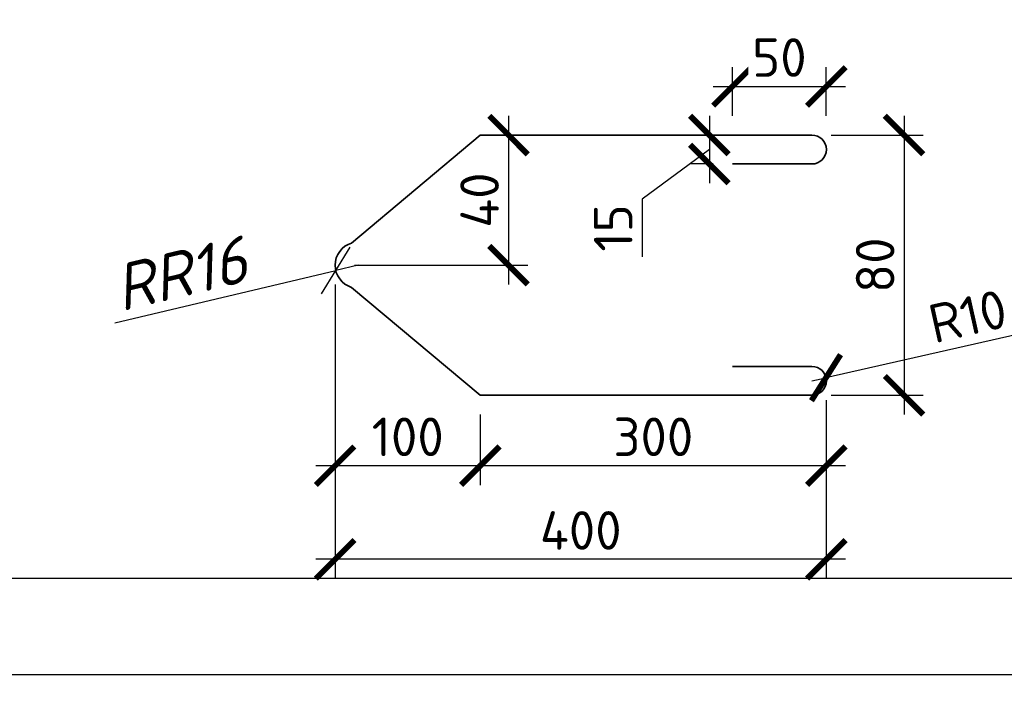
# Model space of a CAD drawing. Header units: millimetres. Extents: x 363306 to 7757304, y 1022887 to 1207196.
# Tile 354 of 656: x 1523341 to 1528452, y 1058919 to 1062377. Entities that reach past the tile are written whole.
import ezdxf

# ---------------------------------------------------------------- set-up
doc = ezdxf.new("R2010")
doc.units = ezdxf.units.MM
doc.layers.add('HATCH', color=8, linetype='Continuous')
doc.layers.add('O3SAD', color=1, linetype='Continuous')
doc.styles.add('iso', font='isocpeur.TTF')
doc.styles.add('ISOCPEUR', font='isocpeur.TTF')
doc.styles.get("Standard").update_dxf_attribs({"font": 'isocpeui.ttf'})
doc.styles.add('WMF-Times New Roman0', font='times.ttf')
doc.dimstyles.new('Копия ISO-25', dxfattribs={"dimtxt": 200, "dimasz": 200, "dimexe": 100, "dimexo": 100, "dimgap": 50, "dimtad": 1, "dimtxsty": 'ISOCPEUR', "dimblk": 'ARCHTICK', "dimcen": 2.5, "dimdle": 100, "dimadec": 0, "dimazin": 0, "dimtfac": 1, "dimtmove": 1, "dimatfit": 3, "dimldrblk": 'ARCHTICK', "dimfxl": 0, "dimarcsym": 0})
doc.dimstyles.new('Санжар', dxfattribs={"dimtxt": 240, "dimasz": 200, "dimexe": 200, "dimexo": 200, "dimgap": 50, "dimtad": 1, "dimdec": 0, "dimtxsty": 'Standard', "dimblk": 'OBLIQUE', "dimcen": 2.5, "dimdle": 200, "dimclrd": 152, "dimclre": 152, "dimclrt": 152, "dimadec": 0, "dimazin": 0, "dimtfac": 1, "dimtdec": 0, "dimtmove": 0, "dimatfit": 3, "dimldrblk": 'OBLIQUE', "dimfxl": 0, "dimlwd": 0, "dimlwe": 0, "dimarcsym": 0})

# ---------------------------------------------------------------- blocks, each defined once
blk = doc.blocks.new('ШТ')
at = {"insert": (193141.3, 709234.2, 0), "char_height": 240, "width": 5957.741, "attachment_point": 1, "style": 'WMF-Times New Roman0'}
blk.add_mtext('\\pi563.17678,t3443.17678;{\\fTimes New Roman|b1|i0|c204|p18;\\C1;"PARVIZ  PROEKT  SERVIS"\\P\\pi2460.72013,tz;\\C0;MCHJ\\P\\pi1851.00915;Samarqand sh.\\C256; }', dxfattribs=at)
blk = doc.blocks.new('_ArchTick')
at = {"color": 0, "linetype": 'ByBlock', "const_width": 0.15}
blk.add_lwpolyline([(-0.5, -0.5), (0.5, 0.5)], dxfattribs=at)
blk = doc.blocks.new('*D1303')
at = {"color": 0, "lineweight": -2, "transparency": 16777216}
for p, q in [((1527041, 1061878.9), (1527041, 1062131)), ((1527528.5, 1061878.9), (1527528.5, 1062131)), ((1526941, 1062031), (1527628.5, 1062031))]:
    blk.add_line(p, q, dxfattribs=at)
at = {"layer": 'Defpoints', "color": 0, "lineweight": 25, "transparency": 16777216}
for p in [(1527528.5, 1062031), (1527041, 1061778.9), (1527528.5, 1061778.9)]:
    blk.add_point(p, dxfattribs=at)
at = {"color": 0, "lineweight": -2, "transparency": 16777216, "xscale": 200, "yscale": 200, "zscale": 200, "rotation": 180}
blk.add_blockref('_ArchTick', (1527041, 1062031), dxfattribs=at)
at = {"color": 0, "lineweight": -2, "transparency": 16777216, "xscale": 200, "yscale": 200, "zscale": 200}
blk.add_blockref('_ArchTick', (1527528.5, 1062031), dxfattribs=at)
at = {"color": 0, "lineweight": 15, "transparency": 16777216, "insert": (1527284.8, 1062181), "char_height": 200, "attachment_point": 5, "style": 'ISOCPEUR', "bg_fill": 3, "box_fill_scale": 1.1, "bg_fill_color": 256, "bg_fill_true_color": 13158600, "bg_fill_transparency": 0}
blk.add_mtext('50', dxfattribs=at)
blk = doc.blocks.new('*D1304')
at = {"color": 0, "lineweight": -2, "transparency": 16777216}
for p, q in [((1525878.5, 1061878.9), (1525878.5, 1061003.9)), ((1525832.2, 1061778.9), (1525978.5, 1061778.9)), ((1525078.5, 1061103.9), (1525978.5, 1061103.9))]:
    blk.add_line(p, q, dxfattribs=at)
at = {"layer": 'Defpoints', "color": 0, "lineweight": 25, "transparency": 16777216}
for p in [(1525732.2, 1061778.9), (1524978.5, 1061103.9), (1525878.5, 1061103.9)]:
    blk.add_point(p, dxfattribs=at)
at = {"color": 0, "lineweight": -2, "transparency": 16777216, "xscale": 200, "yscale": 200, "zscale": 200}
for p, rotation in [((1525878.5, 1061778.9), 90), ((1525878.5, 1061103.9), 270)]:
    blk.add_blockref('_ArchTick', p, dxfattribs=dict(at, rotation=rotation))
at = {"color": 0, "lineweight": 15, "transparency": 16777216, "insert": (1525728.5, 1061441.4), "char_height": 200, "attachment_point": 5, "rotation": 90, "style": 'ISOCPEUR', "bg_fill": 3, "box_fill_scale": 1.1, "bg_fill_color": 256, "bg_fill_true_color": 13158600, "bg_fill_transparency": 0}
blk.add_mtext('40\\P', dxfattribs=at)
blk = doc.blocks.new('*D1358')
at = {"color": 0, "lineweight": -2, "transparency": 16777216}
for p, q in [((1527932, 1061878.9), (1527932, 1060328.9)), ((1527553.5, 1061778.9), (1528032, 1061778.9)), ((1527553.5, 1060428.9), (1528032, 1060428.9))]:
    blk.add_line(p, q, dxfattribs=at)
at = {"layer": 'Defpoints', "color": 0, "lineweight": 25, "transparency": 16777216}
for p in [(1527453.5, 1061778.9), (1527453.5, 1060428.9), (1527932, 1060428.9)]:
    blk.add_point(p, dxfattribs=at)
at = {"color": 0, "lineweight": -2, "transparency": 16777216, "xscale": 200, "yscale": 200, "zscale": 200}
for p, rotation in [((1527932, 1061778.9), 90), ((1527932, 1060428.9), 270)]:
    blk.add_blockref('_ArchTick', p, dxfattribs=dict(at, rotation=rotation))
at = {"color": 0, "lineweight": 15, "transparency": 16777216, "insert": (1527782, 1061103.9), "char_height": 200, "attachment_point": 5, "rotation": 90, "style": 'ISOCPEUR', "bg_fill": 3, "box_fill_scale": 1.1, "bg_fill_color": 256, "bg_fill_true_color": 13158600, "bg_fill_transparency": 0}
blk.add_mtext('80\\P', dxfattribs=at)
blk = doc.blocks.new('*D1305')
at = {"color": 0, "lineweight": -2, "transparency": 16777216}
for p, q in [((1526921.3, 1061878.9), (1526921.3, 1061528.9)), ((1526941, 1061778.9), (1526821.3, 1061778.9)), ((1526921.3, 1061703.9), (1526572.1, 1061447.2)), ((1526941, 1061628.9), (1526821.3, 1061628.9)), ((1526572.1, 1061447.2), (1526572.1, 1061147.2))]:
    blk.add_line(p, q, dxfattribs=at)
at = {"layer": 'Defpoints', "color": 0, "lineweight": 25, "transparency": 16777216}
for p in [(1527041, 1061778.9), (1526921.3, 1061628.9), (1527041, 1061628.9)]:
    blk.add_point(p, dxfattribs=at)
at = {"color": 0, "lineweight": -2, "transparency": 16777216, "xscale": 200, "yscale": 200, "zscale": 200}
for p, rotation in [((1526921.3, 1061778.9), 90), ((1526921.3, 1061628.9), 270)]:
    blk.add_blockref('_ArchTick', p, dxfattribs=dict(at, rotation=rotation))
at = {"color": 0, "lineweight": 15, "transparency": 16777216, "insert": (1526422.1, 1061297.2), "char_height": 200, "attachment_point": 5, "rotation": 90, "style": 'ISOCPEUR', "bg_fill": 3, "box_fill_scale": 1.1, "bg_fill_color": 256, "bg_fill_true_color": 13158600, "bg_fill_transparency": 0}
blk.add_mtext('15', dxfattribs=at)
blk = doc.blocks.new('*D1306')
at = {"color": 0, "lineweight": -2, "transparency": 16777216}
for p in [(1528519.9, 1060743.5), (1527453.5, 1060503.9)]:
    blk.add_line(p, (1527526.7, 1060520.4), dxfattribs=at)
at = {"layer": 'Defpoints', "color": 0, "lineweight": 25, "transparency": 16777216}
for p in [(1527526.7, 1060520.4), (1527453.5, 1060503.9)]:
    blk.add_point(p, dxfattribs=at)
at = {"color": 0, "lineweight": -2, "transparency": 16777216, "xscale": 200, "yscale": 200, "zscale": 200, "rotation": 192.6609336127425}
blk.add_blockref('_ArchTick', (1527526.7, 1060520.4), dxfattribs=at)
at = {"color": 0, "lineweight": 15, "transparency": 16777216, "insert": (1528262.6, 1060839.4), "char_height": 200, "attachment_point": 5, "rotation": 12.6609, "style": 'ISOCPEUR', "bg_fill": 3, "box_fill_scale": 1.1, "bg_fill_color": 256, "bg_fill_true_color": 13158600, "bg_fill_transparency": 0}
blk.add_mtext('R10', dxfattribs=at)
blk = doc.blocks.new('*D1307')
at = {"color": 0, "lineweight": -2, "transparency": 16777216}
for p, q in [((1527528.5, 1060403.9), (1527528.5, 1059963.6)), ((1525732.2, 1060328.9), (1525732.2, 1059963.6)), ((1527628.5, 1060063.6), (1525632.2, 1060063.6))]:
    blk.add_line(p, q, dxfattribs=at)
at = {"layer": 'Defpoints', "color": 0, "lineweight": 25, "transparency": 16777216}
for p in [(1527528.5, 1060503.9), (1525732.2, 1060428.9), (1525732.2, 1060063.6)]:
    blk.add_point(p, dxfattribs=at)
at = {"color": 0, "lineweight": -2, "transparency": 16777216, "xscale": 200, "yscale": 200, "zscale": 200, "rotation": 180}
blk.add_blockref('_ArchTick', (1525732.2, 1060063.6), dxfattribs=at)
at = {"color": 0, "lineweight": -2, "transparency": 16777216, "xscale": 200, "yscale": 200, "zscale": 200}
blk.add_blockref('_ArchTick', (1527528.5, 1060063.6), dxfattribs=at)
at = {"color": 0, "lineweight": 15, "transparency": 16777216, "insert": (1526630.4, 1060213.6), "char_height": 200, "attachment_point": 5, "style": 'ISOCPEUR', "bg_fill": 3, "box_fill_scale": 1.1, "bg_fill_color": 256, "bg_fill_true_color": 13158600, "bg_fill_transparency": 0}
blk.add_mtext('300', dxfattribs=at)
blk = doc.blocks.new('*D1308')
at = {"color": 0, "lineweight": -2, "transparency": 16777216}
for p, q in [((1524978.5, 1061003.9), (1524978.5, 1059963.6)), ((1525732.2, 1060328.9), (1525732.2, 1059963.6)), ((1525832.2, 1060063.6), (1524878.5, 1060063.6))]:
    blk.add_line(p, q, dxfattribs=at)
at = {"layer": 'Defpoints', "color": 0, "lineweight": 25, "transparency": 16777216}
for p in [(1524978.5, 1061103.9), (1525732.2, 1060428.9), (1524978.5, 1060063.6)]:
    blk.add_point(p, dxfattribs=at)
at = {"color": 0, "lineweight": -2, "transparency": 16777216, "xscale": 200, "yscale": 200, "zscale": 200, "rotation": 180}
blk.add_blockref('_ArchTick', (1524978.5, 1060063.6), dxfattribs=at)
at = {"color": 0, "lineweight": -2, "transparency": 16777216, "xscale": 200, "yscale": 200, "zscale": 200}
blk.add_blockref('_ArchTick', (1525732.2, 1060063.6), dxfattribs=at)
at = {"color": 0, "lineweight": 15, "transparency": 16777216, "insert": (1525355.4, 1060213.6), "char_height": 200, "attachment_point": 5, "style": 'ISOCPEUR', "bg_fill": 3, "box_fill_scale": 1.1, "bg_fill_color": 256, "bg_fill_true_color": 13158600, "bg_fill_transparency": 0}
blk.add_mtext('100', dxfattribs=at)
blk = doc.blocks.new('*D1309')
at = {"color": 0, "lineweight": -2, "transparency": 16777216}
for p, q in [((1524978.5, 1060403.9), (1524978.5, 1059478.1)), ((1527528.5, 1060403.9), (1527528.5, 1059478.1)), ((1527628.5, 1059578.1), (1524878.5, 1059578.1))]:
    blk.add_line(p, q, dxfattribs=at)
at = {"layer": 'Defpoints', "color": 0, "lineweight": 25, "transparency": 16777216}
for p in [(1524978.5, 1060503.9), (1527528.5, 1060503.9), (1524978.5, 1059578.1)]:
    blk.add_point(p, dxfattribs=at)
at = {"color": 0, "lineweight": -2, "transparency": 16777216, "xscale": 200, "yscale": 200, "zscale": 200, "rotation": 180}
blk.add_blockref('_ArchTick', (1524978.5, 1059578.1), dxfattribs=at)
at = {"color": 0, "lineweight": -2, "transparency": 16777216, "xscale": 200, "yscale": 200, "zscale": 200}
blk.add_blockref('_ArchTick', (1527528.5, 1059578.1), dxfattribs=at)
at = {"color": 0, "lineweight": 15, "transparency": 16777216, "insert": (1526253.5, 1059728.1), "char_height": 200, "attachment_point": 5, "style": 'ISOCPEUR', "bg_fill": 3, "box_fill_scale": 1.1, "bg_fill_color": 256, "bg_fill_true_color": 13158600, "bg_fill_transparency": 0}
blk.add_mtext('400', dxfattribs=at)
blk = doc.blocks.new('_Oblique')
at = {"color": 0, "linetype": 'ByBlock', "lineweight": -2}
blk.add_line((-0.5, -0.5), (0.5, 0.5), dxfattribs=at)
blk = doc.blocks.new('*D1359')
at = {"transparency": 16777216}
for p in [(1523835.5, 1060804.8), (1525098.5, 1061103.9)]:
    blk.add_line(p, (1524981.8, 1061076.3), dxfattribs=at)
at = {"layer": 'Defpoints', "color": 0, "lineweight": 25, "transparency": 16777216}
for p in [(1524981.8, 1061076.3), (1525098.5, 1061103.9)]:
    blk.add_point(p, dxfattribs=at)
at = {"transparency": 16777216, "xscale": 200, "yscale": 200, "zscale": 200, "rotation": 13.32554802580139}
blk.add_blockref('_Oblique', (1524981.8, 1061076.3), dxfattribs=at)
at = {"lineweight": 30, "transparency": 16777216, "insert": (1524174.8, 1061059.8), "char_height": 240, "attachment_point": 5, "rotation": 13.3255, "bg_fill": 3, "box_fill_scale": 1.1, "bg_fill_color": 256, "bg_fill_true_color": 13158600, "bg_fill_transparency": 0}
blk.add_mtext('RR16', dxfattribs=at)

msp = doc.modelspace()

# ---------------------------------------------------------------- linework, layer by layer
at = {"layer": 'HATCH', "color": 0, "lineweight": 35, "ltscale": 0.5}
msp.add_lwpolyline([(1527041.025, 1061628.92), (1527453.525, 1061628.92, 1), (1527453.525, 1061778.92), (1525732.227, 1061778.92), (1525064.043, 1061218.859, 0.74403065), (1525064.043, 1060988.981), (1525732.227, 1060428.92), (1527453.525, 1060428.92, 1), (1527453.525, 1060578.92), (1527041.025, 1060578.92)], format="xyb", dxfattribs=at)

# ---------------------------------------------------------------- block references
at = {"color": 1, "lineweight": 30}
for p in [(763572.74, 351529.892, 0), (808572.74, 351529.892, 0), (853572.74, 351529.892, 0), (898572.74, 351529.892, 0), (943572.74, 351529.892, 0), (988572.74, 351529.892, 0), (1033572.74, 351529.892, 0), (1078572.74, 351529.892, 0), (1123572.74, 351529.892, 0), (1168572.74, 351529.892, 0), (1213572.74, 351529.892, 0), (1258572.74, 351529.892, 0), (1303572.74, 351529.892, 0)]:
    msp.add_blockref('ШТ', p, dxfattribs=at)

# ---------------------------------------------------------------- texts
at = {"color": 0, "lineweight": -2, "ltscale": 5, "char_height": 300, "attachment_point": 1, "style": 'iso'}
for s, insert, width in [('\\pi7162.827;{\\fISOCPEUR|b0|i1|c204|p34;Примечание:\\P\\pi0;1. \\C256;Данный лист читать совместно с листами\\C0; КP-21-34\\P2. Горизонтальные сетки СГ-1, СГ-2, СГ-3  устраиваются по длине в стенах и в перегородках, через каждый 600 мм расстояние по высоте.\\P\\C256;3. Стены  выполнить из газоблока изготавливается автоклавным методом D600/ Кладку выполнить с применением однорядной перевязки\\P5.Контроль качества материалов и работ выполнять согласно указаниям КМК 2.01.03-96, КМК 3.03.01-98 и ППР.\\P6. Все внутренние дверные отверстие монтажировать на отм. +2,100.\\P7. Проч-ность клеевого состава или раствора должна обеспечить величину\\Pнормального сцепления не менее 1,2 кгс/см².}', (1058315.855, 1065292.541, 0), 19769.395), ('\\pi7162.827;{\\fISOCPEUR|b0|i1|c204|p34;Примечание:\\P\\pi0;1. \\C256;Данный лист читать совместно с листами\\C0; КP- \\P2. Горизонтальные сетки СГ-1, СГ-2, СГ-3  устраиваются по длине в стенах и в перегородках, через каждый 600 мм расстояние по высоте.\\P\\C256;3. Стены  выполнить из газоблока изготавливается автоклавным методом D600/\\PКладку выполнить с применением однорядной перевязки\\P5.Контроль качества материалов и работ выполнять согласно указаниям КМК 2.01.03-19, \\PКМК 3.03.01-98 и ППР.\\P6. Все внутренние дверные отверстие монтажировать на отм. +2,100.\\P7. Прочность клеевого состава или раствора должна обеспечить величину нормального сцепления не менее 1,2 кгс/см².}', (1103238.903, 1065075.451, 0), 19984.83788), ('\\pi7162.827;{\\fISOCPEUR|b0|i1|c204|p34;Примечание:\\P\\pi0;1. \\C256;Данный лист читать совместно с листами\\C0; КP- \\P2. Горизонтальные сетки СГ-1, СГ-2, СГ-3  устраиваются по длине в стенах и в перегородках, через каждый 600 мм расстояние по высоте.\\P\\C256;3. Стены  выполнить из газоблока изготавливается автоклавным методом D600/\\PКладку выполнить с применением однорядной перевязки\\P5.Контроль качества материалов и работ выполнять согласно указаниям КМК 2.01.03-19, \\PКМК 3.03.01-98 и ППР.\\P6. Все внутренние дверные отверстие монтажировать на отм. +2,100.\\P7. Прочность клеевого состава или раствора должна обеспечить величину нормального сцепления не менее 1,2 кгс/см².}', (1238238.903, 1065075.451, 0), 19984.83788), ('\\pi7162.827;{\\fISOCPEUR|b0|i1|c204|p34;Примечание:\\P\\pi0;1. \\C256;Данный лист читать совместно с листами\\C0; КP- \\P2. Горизонтальные сетки СГ-1, СГ-2, СГ-3  устраиваются по длине в стенах и в перегородках, через каждый 600 мм расстояние по высоте.\\P\\C256;3. Стены  выполнить из газоблока изготавливается автоклавным методом D600/\\PКладку выполнить с применением однорядной перевязки\\P5.Контроль качества материалов и работ выполнять согласно указаниям КМК 2.01.03-19, \\PКМК 3.03.01-98 и ППР.\\P6. Все внутренние дверные отверстие монтажировать на отм. +2,100.\\P7. Прочность клеевого состава или раствора должна обеспечить величину нормального сцепления не менее 1,2 кгс/см².}', (1283240.914, 1065062.069, 0), 19984.83788), ('\\pi7162.827;{\\fISOCPEUR|b0|i1|c204|p34;Примечание:\\P\\pi0;1. \\C256;Данный лист читать совместно с листами\\C0; КP-21-34\\P2. Горизонтальные сетки СГ-1, СГ-2, СГ-3  устраиваются по длине в стенах и в перегородках, через каждый 600 мм расстояние по высоте.\\P\\C256;3. Стены  выполнить из газоблока изготавливается автоклавным методом D600/ Кладку выполнить с применением однорядной перевязки\\P5.Контроль качества материалов и работ выполнять согласно указаниям КМК 2.01.03-96, КМК 3.03.01-98 и ППР.\\P6. Все внутренние дверные отверстие монтажировать на отм. +2,100.\\P7. Проч-ность клеевого состава или раствора должна обеспечить величину\\Pнормального сцепления не менее 1,2 кгс/см².}', (923057.414, 1064990.331), 20475.63473), ('\\pi7162.827;{\\fISOCPEUR|b0|i1|c204|p34;Примечание:\\P\\pi0;1. \\C256;Данный лист читать совместно с листами\\C0; КP-21-34\\P2. Горизонтальные сетки СГ-1, СГ-2, СГ-3  устраиваются по длине в стенах и в перегородках, через каждый 600 мм расстояние по высоте.\\P\\C256;3. Стены  выполнить из газоблока изготавливается автоклавным методом D600/ Кладку выполнить с применением однорядной перевязки\\P5.Контроль качества материалов и работ выполнять согласно указаниям КМК 2.01.03-96, КМК 3.03.01-98 и ППР.\\P6. Все внутренние дверные отверстие монтажировать на отм. +2,100.\\P7. Проч-ность клеевого состава или раствора должна обеспечить величину\\Pнормального сцепления не менее 1,2 кгс/см².}', (968057.414, 1064990.331), 20475.63473), ('\\pi7162.827;{\\fISOCPEUR|b0|i1|c204|p34;Примечание:\\P\\pi0;1. \\C256;Данный лист читать совместно с листами\\C0; КP-21-34\\P2. Горизонтальные сетки СГ-1, СГ-2, СГ-3  устраиваются по длине в стенах и в перегородках, через каждый 600 мм расстояние по высоте.\\P\\C256;3. Стены  выполнить из газоблока изготавливается автоклавным методом D600/ Кладку выполнить с применением однорядной перевязки\\P5.Контроль качества материалов и работ выполнять согласно указаниям КМК 2.01.03-96, КМК 3.03.01-98 и ППР.\\P6. Все внутренние дверные отверстие монтажировать на отм. +2,100.\\P7. Проч-ность клеевого состава или раствора должна обеспечить величину\\Pнормального сцепления не менее 1,2 кгс/см².}', (1013057.414, 1064990.331), 20475.63473)]:
    msp.add_mtext(s, dxfattribs=dict(at, insert=insert, width=width))

# ---------------------------------------------------------------- next in the draw order: dimensions: what is measured, and where the dimension line sits
at = {"lineweight": 15}
dim = msp.add_linear_dim(base=(1527528.525, 1062030.977), p1=(1527041.025, 1061778.92), p2=(1527528.525, 1061778.92), text='50', dimstyle='Копия ISO-25', dxfattribs=at)
dim.commit()
dim.dimension.update_dxf_attribs({"geometry": '*D1303', "text_midpoint": (1527284.775, 1062180.977)})
dim = msp.add_linear_dim(base=(1525878.462, 1061103.92), p1=(1525732.227, 1061778.92), p2=(1524978.525, 1061103.92), angle=90, text='40\\P', dimstyle='Копия ISO-25', dxfattribs=at)
dim.commit()
dim.dimension.update_dxf_attribs({"geometry": '*D1304', "text_midpoint": (1525728.462, 1061441.42)})

# ---------------------------------------------------------------- next in the draw order: dimensions: what is measured, and where the dimension line sits
dim = msp.add_linear_dim(base=(1526921.346, 1061628.92), p1=(1527041.025, 1061778.92), p2=(1527041.025, 1061628.92), angle=90, text='15', dimstyle='Копия ISO-25', dxfattribs=at)
dim.commit()
dim.dimension.update_dxf_attribs({"geometry": '*D1305', "text_midpoint": (1526572.091, 1061397.204), "dimtype": 160})
dim = msp.add_linear_dim(base=(1527932.009, 1060428.92), p1=(1527453.525, 1061778.92), p2=(1527453.525, 1060428.92), angle=90, text='80\\P', dimstyle='Копия ISO-25', dxfattribs=at)
dim.commit()
dim.dimension.update_dxf_attribs({"geometry": '*D1358', "text_midpoint": (1527782.009, 1061103.92)})

# ---------------------------------------------------------------- next in the draw order: dimensions: what is measured, and where the dimension line sits
dim = msp.add_radius_dim(center=(1527453.525, 1060503.92), mpoint=(1527526.701, 1060520.358), text='R10', dimstyle='Копия ISO-25', dxfattribs=at)
dim.commit()
dim.dimension.update_dxf_attribs({"geometry": '*D1306', "text_midpoint": (1528295.474, 1060693.058), "dimtype": 164})

# ---------------------------------------------------------------- next in the draw order: dimensions: what is measured, and where the dimension line sits
dim = msp.add_linear_dim(base=(1525732.227, 1060063.553), p1=(1527528.525, 1060503.92), p2=(1525732.227, 1060428.92), text='300', dimstyle='Копия ISO-25', dxfattribs=at)
dim.commit()
dim.dimension.update_dxf_attribs({"geometry": '*D1307', "text_midpoint": (1526630.376, 1060213.553)})

# ---------------------------------------------------------------- next in the draw order: dimensions: what is measured, and where the dimension line sits
dim = msp.add_linear_dim(base=(1524978.525, 1060063.553), p1=(1525732.227, 1060428.92), p2=(1524978.525, 1061103.92), text='100', dimstyle='Копия ISO-25', dxfattribs=at)
dim.commit()
dim.dimension.update_dxf_attribs({"geometry": '*D1308', "text_midpoint": (1525355.376, 1060213.553)})

# ---------------------------------------------------------------- next in the draw order: dimensions: what is measured, and where the dimension line sits
at = {"color": 18, "lineweight": 30, "true_color": 0x000000}
dim = msp.add_radius_dim(center=(1525098.525, 1061103.92, 0), mpoint=(1524981.756, 1061076.262, 0), text='RR16', dimstyle='Санжар', override={"dimclrd": 256, "dimclre": 256, "dimclrt": 256, "dimfxl": 1000, "dimtfill": 1, "dimlwd": 65535, "dimlwe": 65535, "dimarcsym": 1}, dxfattribs=at)
dim.commit()
dim.dimension.update_dxf_attribs({"geometry": '*D1359', "text_midpoint": (1524213.999, 1060894.41, 0), "dimtype": 164})
at = {"lineweight": 15}
dim = msp.add_linear_dim(base=(1524978.525, 1059578.072), p1=(1527528.525, 1060503.92), p2=(1524978.525, 1060503.92), text='400', dimstyle='Копия ISO-25', dxfattribs=at)
dim.commit()
dim.dimension.update_dxf_attribs({"geometry": '*D1309', "text_midpoint": (1526253.525, 1059728.072)})

# ---------------------------------------------------------------- next in the draw order: linework, layer by layer
at = {"lineweight": 30}
msp.add_lwpolyline([(1507706.348, 1088178.072), (1547206.348, 1088178.072), (1547206.348, 1059478.072), (1507706.348, 1059478.072)], close=True, dxfattribs=at)
at = {"layer": 'O3SAD', "color": 1}
msp.add_lwpolyline([(1505706.348, 1088678.072), (1547706.348, 1088678.072), (1547706.348, 1058978.072), (1505706.348, 1058978.072)], close=True, dxfattribs=at)

doc.saveas('drawing.dxf')
